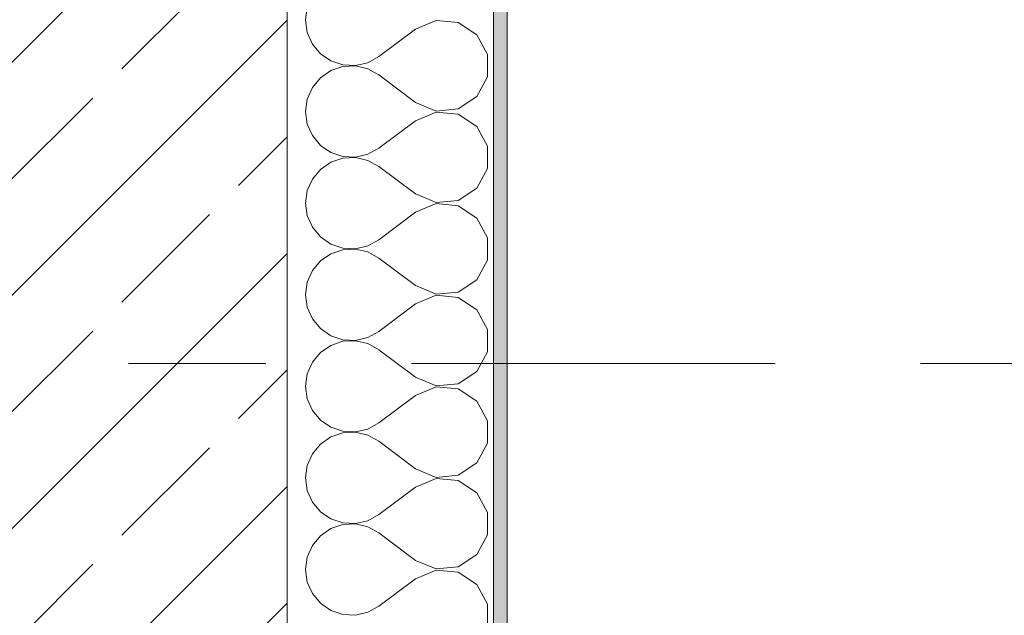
# Model space of a CAD drawing. Header units: metres. Extents: x -4 to 99, y -11 to 17.
# Tile 690 of 747: x 62.08 to 62.797, y 12.967 to 13.4. Entities that reach past the tile are written whole.
import ezdxf

# ---------------------------------------------------------------- set-up
doc = ezdxf.new("R2010")
doc.units = ezdxf.units.M
doc.header["$MEASUREMENT"] = 0
doc.linetypes.add('Strichlinie doppelt', pattern=[0.546806, 0.264583, -0.105833, 0.070556, -0.105833])
for name, color, linetype in [('152 - Bemaßung_ Beschriftung.Ausbau', 7, 'Continuous'), ('451 - Universal.Achsen Raster', 7, 'Continuous'), ('603 - Struktur.Bodenplatte_ Decke Roh', 7, 'Continuous'), ('604 - Struktur.Wand Aussen', 7, 'Continuous')]:
    doc.layers.add(name, color=color, linetype=linetype)
doc.styles.add('ERSTELLTER_STIL_2', font='txt')
doc.dimstyles.new('ERSTELLTER_STIL__1', dxfattribs={"dimtxt": 0.1, "dimasz": 0.0532, "dimexe": 0.18, "dimexo": 0.0625, "dimgap": 0, "dimtad": 1, "dimzin": 0, "dimdsep": 46, "dimtxsty": 'ERSTELLTER_STIL_2', "dimblk": 'ARROWHEAD_2', "dimblk1": 'ARROWHEAD_2', "dimblk2": 'ARROWHEAD_2', "dimcen": 0.09, "dimse1": 1, "dimse2": 1, "dimclrd": 7, "dimclre": 7, "dimclrt": 7, "dimazin": 0, "dimtfac": 1, "dimtdec": 4, "dimtmove": 0, "dimatfit": 3, "dimfxl": 1, "dimtolj": 1, "dimtzin": 0, "dimarcsym": 0})
doc.dimstyles.new('ERSTELLTER_STIL__13', dxfattribs={"dimtxt": 0.1, "dimasz": 0.0532, "dimexe": 0.18, "dimexo": 0.5, "dimgap": 0, "dimtad": 1, "dimzin": 0, "dimdsep": 46, "dimtxsty": 'ERSTELLTER_STIL_2', "dimblk": 'ARROWHEAD_2', "dimblk1": 'ARROWHEAD_2', "dimblk2": 'ARROWHEAD_2', "dimcen": 0.09, "dimse1": 1, "dimse2": 1, "dimclrd": 7, "dimclre": 7, "dimclrt": 7, "dimazin": 0, "dimtfac": 1, "dimtdec": 4, "dimtmove": 0, "dimatfit": 3, "dimfxl": 1, "dimtolj": 1, "dimtzin": 0, "dimarcsym": 0})
doc.dimstyles.new('ERSTELLTER_STIL__2', dxfattribs={"dimtxt": 0.1, "dimasz": 0.0532, "dimexe": 0.18, "dimexo": 0.0625, "dimgap": 0, "dimtad": 1, "dimtih": 1, "dimtoh": 1, "dimzin": 0, "dimdsep": 46, "dimtxsty": 'ERSTELLTER_STIL_2', "dimblk": 'ARROWHEAD_2', "dimblk1": 'ARROWHEAD_2', "dimblk2": 'ARROWHEAD_2', "dimcen": 0.09, "dimse1": 1, "dimse2": 1, "dimclrd": 7, "dimclre": 7, "dimclrt": 7, "dimazin": 0, "dimtfac": 1, "dimtdec": 4, "dimtmove": 0, "dimatfit": 3, "dimfxl": 1, "dimtolj": 1, "dimtzin": 0, "dimarcsym": 0})

# ---------------------------------------------------------------- blocks, each defined once
blk = doc.blocks.new('*X16')
at = {"layer": '604 - Struktur.Wand Aussen', "color": 7, "linetype": 'Continuous', "lineweight": 5}
for p, q in [((62.28963, 13.40911), (62.28836, 13.4)), ((62.28836, 13.4), (62.28963, 13.39089)), ((62.38333, 13.39962), (62.36836, 13.39333)), ((62.39949, 13.39808), (62.38333, 13.39962)), ((62.41302, 13.3891), (62.39949, 13.39808)), ((62.28963, 13.39089), (62.29334, 13.38248)), ((62.36836, 13.39333), (62.34169, 13.37333)), ((62.42069, 13.37479), (62.41302, 13.3891)), ((62.29334, 13.38248), (62.2992, 13.37539)), ((62.2992, 13.37539), (62.30678, 13.37019)), ((62.42069, 13.35855), (62.42069, 13.37479)), ((62.30678, 13.37019), (62.3155, 13.36725)), ((62.3155, 13.36725), (62.32469, 13.3668)), ((62.32469, 13.3668), (62.33364, 13.36888)), ((62.33364, 13.36888), (62.34169, 13.37333)), ((62.30678, 13.36315), (62.2992, 13.35794)), ((62.3155, 13.36609), (62.30678, 13.36315)), ((62.32469, 13.36653), (62.3155, 13.36609)), ((62.33364, 13.36445), (62.32469, 13.36653)), ((62.34169, 13.36), (62.33364, 13.36445)), ((62.36836, 13.34), (62.34169, 13.36)), ((62.2992, 13.35794), (62.29334, 13.35086)), ((62.41302, 13.34424), (62.42069, 13.35855)), ((62.29334, 13.35086), (62.28963, 13.34244)), ((62.28963, 13.34244), (62.28836, 13.33333)), ((62.36836, 13.34), (62.38333, 13.33371)), ((62.39949, 13.33525), (62.41302, 13.34424)), ((62.28836, 13.33333), (62.28963, 13.32422)), ((62.38333, 13.33295), (62.36836, 13.32667)), ((62.38333, 13.33371), (62.39949, 13.33525)), ((62.39949, 13.33142), (62.38333, 13.33295)), ((62.41302, 13.32243), (62.39949, 13.33142)), ((62.28963, 13.32422), (62.29334, 13.31581)), ((62.36836, 13.32667), (62.34169, 13.30667)), ((62.42069, 13.30812), (62.41302, 13.32243)), ((62.29334, 13.31581), (62.2992, 13.30873)), ((62.2992, 13.30873), (62.30678, 13.30352)), ((62.30678, 13.30352), (62.3155, 13.30058)), ((62.33364, 13.30222), (62.34169, 13.30667)), ((62.42069, 13.29188), (62.42069, 13.30812)), ((62.30678, 13.29648), (62.2992, 13.29127)), ((62.3155, 13.29942), (62.30678, 13.29648)), ((62.3155, 13.30058), (62.32469, 13.30013)), ((62.32469, 13.29987), (62.3155, 13.29942)), ((62.32469, 13.30013), (62.33364, 13.30222)), ((62.33364, 13.29778), (62.32469, 13.29987)), ((62.34169, 13.29333), (62.33364, 13.29778)), ((62.2992, 13.29127), (62.29334, 13.28419)), ((62.36836, 13.27333), (62.34169, 13.29333)), ((62.41302, 13.27757), (62.42069, 13.29188)), ((62.29334, 13.28419), (62.28963, 13.27578)), ((62.28963, 13.27578), (62.28836, 13.26667)), ((62.39949, 13.26858), (62.41302, 13.27757)), ((62.36836, 13.27333), (62.38333, 13.26705)), ((62.38333, 13.26705), (62.39949, 13.26858)), ((62.28836, 13.26667), (62.28963, 13.25756)), ((62.36836, 13.26), (62.34169, 13.24)), ((62.38333, 13.26629), (62.36836, 13.26)), ((62.39949, 13.26475), (62.38333, 13.26629)), ((62.41302, 13.25576), (62.39949, 13.26475)), ((62.28963, 13.25756), (62.29334, 13.24914)), ((62.42069, 13.24145), (62.41302, 13.25576)), ((62.29334, 13.24914), (62.2992, 13.24206)), ((62.2992, 13.24206), (62.30678, 13.23685)), ((62.33364, 13.23555), (62.34169, 13.24)), ((62.42069, 13.22521), (62.42069, 13.24145)), ((62.30678, 13.23685), (62.3155, 13.23391)), ((62.3155, 13.23275), (62.30678, 13.22981)), ((62.3155, 13.23391), (62.32469, 13.23347)), ((62.32469, 13.2332), (62.3155, 13.23275)), ((62.32469, 13.23347), (62.33364, 13.23555)), ((62.33364, 13.23112), (62.32469, 13.2332)), ((62.34169, 13.22667), (62.33364, 13.23112)), ((62.2992, 13.22461), (62.29334, 13.21752)), ((62.30678, 13.22981), (62.2992, 13.22461)), ((62.36836, 13.20667), (62.34169, 13.22667)), ((62.41302, 13.2109), (62.42069, 13.22521)), ((62.29334, 13.21752), (62.28963, 13.20911)), ((62.39949, 13.20192), (62.41302, 13.2109)), ((62.28963, 13.20911), (62.28836, 13.2)), ((62.36836, 13.20667), (62.38333, 13.20038)), ((62.28836, 13.2), (62.28963, 13.19089)), ((62.38333, 13.19962), (62.36836, 13.19333)), ((62.38333, 13.20038), (62.39949, 13.20192)), ((62.39949, 13.19808), (62.38333, 13.19962)), ((62.41302, 13.1891), (62.39949, 13.19808)), ((62.28963, 13.19089), (62.29334, 13.18248)), ((62.36836, 13.19333), (62.34169, 13.17333)), ((62.42069, 13.17479), (62.41302, 13.1891)), ((62.29334, 13.18248), (62.2992, 13.17539)), ((62.2992, 13.17539), (62.30678, 13.17019)), ((62.42069, 13.15855), (62.42069, 13.17479)), ((62.30678, 13.17019), (62.3155, 13.16725)), ((62.3155, 13.16725), (62.32469, 13.1668)), ((62.32469, 13.16653), (62.3155, 13.16609)), ((62.32469, 13.1668), (62.33364, 13.16888)), ((62.33364, 13.16445), (62.32469, 13.16653)), ((62.33364, 13.16888), (62.34169, 13.17333)), ((62.30678, 13.16315), (62.2992, 13.15794)), ((62.3155, 13.16609), (62.30678, 13.16315)), ((62.34169, 13.16), (62.33364, 13.16445)), ((62.36836, 13.14), (62.34169, 13.16)), ((62.2992, 13.15794), (62.29334, 13.15086)), ((62.41302, 13.14424), (62.42069, 13.15855)), ((62.29334, 13.15086), (62.28963, 13.14244)), ((62.28963, 13.14244), (62.28836, 13.13333)), ((62.36836, 13.14), (62.38333, 13.13371)), ((62.39949, 13.13525), (62.41302, 13.14424)), ((62.28836, 13.13333), (62.28963, 13.12422)), ((62.38333, 13.13295), (62.36836, 13.12667)), ((62.38333, 13.13371), (62.39949, 13.13525)), ((62.39949, 13.13142), (62.38333, 13.13295)), ((62.41302, 13.12243), (62.39949, 13.13142)), ((62.28963, 13.12422), (62.29334, 13.11581)), ((62.36836, 13.12667), (62.34169, 13.10667)), ((62.42069, 13.10812), (62.41302, 13.12243)), ((62.29334, 13.11581), (62.2992, 13.10873)), ((62.2992, 13.10873), (62.30678, 13.10352)), ((62.30678, 13.10352), (62.3155, 13.10058)), ((62.32469, 13.10013), (62.33364, 13.10222)), ((62.33364, 13.10222), (62.34169, 13.10667)), ((62.42069, 13.09188), (62.42069, 13.10812)), ((62.30678, 13.09648), (62.2992, 13.09127)), ((62.3155, 13.09942), (62.30678, 13.09648)), ((62.3155, 13.10058), (62.32469, 13.10013)), ((62.32469, 13.09987), (62.3155, 13.09942)), ((62.33364, 13.09778), (62.32469, 13.09987)), ((62.34169, 13.09333), (62.33364, 13.09778)), ((62.2992, 13.09127), (62.29334, 13.08419)), ((62.36836, 13.07333), (62.34169, 13.09333)), ((62.41302, 13.07757), (62.42069, 13.09188)), ((62.29334, 13.08419), (62.28963, 13.07578)), ((62.28963, 13.07578), (62.28836, 13.06667)), ((62.36836, 13.07333), (62.38333, 13.06705)), ((62.39949, 13.06858), (62.41302, 13.07757)), ((62.28836, 13.06667), (62.28963, 13.05756)), ((62.38333, 13.06629), (62.36836, 13.06)), ((62.38333, 13.06705), (62.39949, 13.06858)), ((62.39949, 13.06475), (62.38333, 13.06629)), ((62.36836, 13.06), (62.34169, 13.04)), ((62.41302, 13.05576), (62.39949, 13.06475)), ((62.28963, 13.05756), (62.29334, 13.04914)), ((62.42069, 13.04145), (62.41302, 13.05576)), ((62.29334, 13.04914), (62.2992, 13.04206)), ((62.2992, 13.04206), (62.30678, 13.03685)), ((62.33364, 13.03555), (62.34169, 13.04)), ((62.42069, 13.02521), (62.42069, 13.04145)), ((62.30678, 13.03685), (62.3155, 13.03391)), ((62.3155, 13.03275), (62.30678, 13.02981)), ((62.3155, 13.03391), (62.32469, 13.03347)), ((62.32469, 13.0332), (62.3155, 13.03275)), ((62.32469, 13.03347), (62.33364, 13.03555)), ((62.33364, 13.03112), (62.32469, 13.0332)), ((62.34169, 13.02667), (62.33364, 13.03112)), ((62.2992, 13.02461), (62.29334, 13.01752)), ((62.30678, 13.02981), (62.2992, 13.02461)), ((62.36836, 13.00667), (62.34169, 13.02667)), ((62.41302, 13.0109), (62.42069, 13.02521)), ((62.29334, 13.01752), (62.28963, 13.00911)), ((62.28963, 13.00911), (62.28836, 13)), ((62.39949, 13.00192), (62.41302, 13.0109)), ((62.36836, 13.00667), (62.38333, 13.00038)), ((62.38333, 13.00038), (62.39949, 13.00192)), ((62.28836, 13), (62.28963, 12.99089)), ((62.38333, 12.99962), (62.36836, 12.99333)), ((62.39949, 12.99808), (62.38333, 12.99962)), ((62.41302, 12.9891), (62.39949, 12.99808)), ((62.28963, 12.99089), (62.29334, 12.98248)), ((62.36836, 12.99333), (62.34169, 12.97333)), ((62.42069, 12.97479), (62.41302, 12.9891)), ((62.29334, 12.98248), (62.2992, 12.97539)), ((62.2992, 12.97539), (62.30678, 12.97019)), ((62.33364, 12.96888), (62.34169, 12.97333)), ((62.42069, 12.95855), (62.42069, 12.97479)), ((62.30678, 12.97019), (62.3155, 12.96725)), ((62.3155, 12.96725), (62.32469, 12.9668)), ((62.32469, 12.9668), (62.33364, 12.96888))]:
    blk.add_line(p, q, dxfattribs=at)
blk = doc.blocks.new('*D333')
at = {"layer": '152 - Bemaßung_ Beschriftung.Ausbau', "color": 7, "linetype": 'Continuous', "lineweight": 5}
for p, q in [((61.57999, 15.8025), (61.57999, 15.9075)), ((61.87999, 15.8025), (61.87999, 15.9075)), ((61.6002, 15.89), (61.55978, 15.82)), ((61.9002, 15.89), (61.85978, 15.82)), ((61.57999, 15.855), (61.87999, 15.855))]:
    blk.add_line(p, q, dxfattribs=at)
at = {"layer": '152 - Bemaßung_ Beschriftung.Ausbau', "color": 7, "lineweight": 5, "char_height": 0.1, "attachment_point": 7, "style": 'ERSTELLTER_STIL_2'}
for s, insert in [('\\A1;{\\pql;\\fArial|b0|i0|c0|p38;15\\fArial|b0|i0|c0|p38;\\A1{\\H.66x;\\S5^  ;}}', (61.86453, 15.86425)), ('\\A1;{\\pql;\\fArial|b0|i0|c0|p38;30}', (61.6541, 15.875))]:
    blk.add_mtext(s, dxfattribs=dict(at, insert=insert))
blk = doc.blocks.new('ARROWHEAD_2')
at = {"color": 0, "linetype": 'Continuous', "lineweight": 0}
for p, q in [((-0.378, -0.655), (0.378, 0.655)), ((0, 0), (-1, 0))]:
    blk.add_line(p, q, dxfattribs=at)
blk = doc.blocks.new('*D501')
at = {"layer": '152 - Bemaßung_ Beschriftung.Ausbau', "color": 7, "linetype": 'Continuous', "lineweight": 5}
for p, q in [((63.40003, 13.71521), (63.47003, 13.67479)), ((63.48753, 13.695), (63.38253, 13.695)), ((63.43503, 7.935), (63.43503, 13.695)), ((63.40003, 7.95521), (63.47003, 7.91479)), ((63.48753, 7.935), (63.38253, 7.935))]:
    blk.add_line(p, q, dxfattribs=at)
at = {"layer": '152 - Bemaßung_ Beschriftung.Ausbau', "color": 7, "lineweight": 5, "insert": (63.41502, 10.68197), "char_height": 0.1, "attachment_point": 7, "rotation": 90, "style": 'ERSTELLTER_STIL_2'}
blk.add_mtext('\\A1;{\\pql;\\fArial|b0|i0|c0|p38;5,76}', dxfattribs=at)
blk = doc.blocks.new('*D510')
at = {"layer": '152 - Bemaßung_ Beschriftung.Ausbau', "color": 7, "linetype": 'Continuous', "lineweight": 5}
for p, q in [((63.90003, 13.47521), (63.97003, 13.43479)), ((63.98753, 13.455), (63.88253, 13.455)), ((63.93503, 8.24), (63.93503, 13.455)), ((63.90003, 8.26021), (63.97003, 8.21979)), ((63.98753, 8.24), (63.88253, 8.24))]:
    blk.add_line(p, q, dxfattribs=at)
at = {"layer": '152 - Bemaßung_ Beschriftung.Ausbau', "color": 7, "lineweight": 5, "insert": (63.93443, 10.68943), "char_height": 0.1, "attachment_point": 7, "rotation": 90, "style": 'ERSTELLTER_STIL_2'}
blk.add_mtext('\\A1;{\\pql;\\fArial|b0|i0|c0|p38;5,21\\fArial|b0|i0|c0|p38;\\A1{\\H.66x;\\S5^  ;}}', dxfattribs=at)
blk = doc.blocks.new('*D521')
at = {"layer": '152 - Bemaßung_ Beschriftung.Ausbau', "color": 7, "linetype": 'Continuous', "lineweight": 5}
for p, q in [((64.43503, 12.99998), (64.43503, 13.44998)), ((64.40003, 13.02019), (64.47003, 12.97978)), ((64.48753, 12.99998), (64.38253, 12.99998)), ((64.43503, 8.49998), (64.43503, 12.99998)), ((64.40003, 8.52019), (64.47003, 8.47978)), ((64.48753, 8.49998), (64.38253, 8.49998))]:
    blk.add_line(p, q, dxfattribs=at)
at = {"layer": '152 - Bemaßung_ Beschriftung.Ausbau', "color": 7, "lineweight": 5, "insert": (64.41502, 10.61695), "char_height": 0.1, "attachment_point": 7, "rotation": 90, "style": 'ERSTELLTER_STIL_2'}
blk.add_mtext('\\A1;{\\pql;\\fArial|b0|i0|c0|p38;4,50}', dxfattribs=at)
blk = doc.blocks.new('*D522')
at = {"layer": '152 - Bemaßung_ Beschriftung.Ausbau', "color": 7, "linetype": 'Continuous', "lineweight": 5}
for p, q in [((64.40003, 13.47521), (64.47003, 13.43479)), ((64.47003, 13.42978), (64.40003, 13.47019)), ((64.43503, 13.44998), (64.43503, 13.455)), ((64.48753, 13.44998), (64.38253, 13.44998)), ((64.43503, 12.99998), (64.43503, 13.44998)), ((64.40003, 13.02019), (64.47003, 12.97978))]:
    blk.add_line(p, q, dxfattribs=at)
at = {"layer": '152 - Bemaßung_ Beschriftung.Ausbau', "color": 7, "lineweight": 5, "char_height": 0.1, "attachment_point": 7, "rotation": 90, "style": 'ERSTELLTER_STIL_2'}
for s, insert in [('\\A1;{\\pql;\\fArial|b0|i0|c0|p38;0\\fArial|b0|i0|c0|p38;\\A1{\\H.66x;\\S5^  ;}}', (64.41667, 13.30378)), ('\\A1;{\\pql;\\fArial|b0|i0|c0|p38;45}', (64.41502, 13.08611))]:
    blk.add_mtext(s, dxfattribs=dict(at, insert=insert))
blk = doc.blocks.new('*D526')
at = {"layer": '152 - Bemaßung_ Beschriftung.Ausbau', "color": 7, "linetype": 'Continuous', "lineweight": 5}
for p, q in [((64.93503, 13.845), (64.93503, 13.87923)), ((64.97003, 13.82479), (64.90003, 13.86521)), ((64.98753, 13.845), (64.88253, 13.845)), ((64.93503, -0.145), (64.93503, 13.845)), ((64.90003, -0.12479), (64.97003, -0.16521)), ((64.98753, -0.145), (64.88253, -0.145)), ((64.93503, -0.17923), (64.93503, -0.145))]:
    blk.add_line(p, q, dxfattribs=at)
at = {"layer": '152 - Bemaßung_ Beschriftung.Ausbau', "color": 7, "lineweight": 5, "insert": (64.91502, 6.67903), "char_height": 0.1, "attachment_point": 7, "rotation": 90, "style": 'ERSTELLTER_STIL_2'}
blk.add_mtext('\\A1;{\\pql;\\fArial|b0|i0|c0|p38;13,99}', dxfattribs=at)

msp = doc.modelspace()

# ---------------------------------------------------------------- hatches: boundary and pattern name
at = {"layer": '604 - Struktur.Wand Aussen', "linetype": 'Continuous', "lineweight": 0, "true_color": 0x000000}
h = msp.add_hatch(dxfattribs=at)
h.set_pattern_fill('Verputz_0001', color=18, style=0, pattern_type=2)
h.set_pattern_definition([(0, (0, 0), (0, 0.08660254), [0, -0.05]), (0, (0.025, 0.0433), (0, 0.08660254), [0, -0.05])])
h.paths.add_polyline_path([(62.42502, 7.935), (62.43503, 7.935), (62.43503, 13.845), (62.42502, 13.845)])
h = msp.add_hatch(dxfattribs=at)
h.set_pattern_fill('Beton__Stahlbeton_0001', color=18, style=0, pattern_type=2)
h.set_pattern_definition([(45, (0, 0), (-0.08485281, 0.08485281), []), (45, (-0.04243, 0.04243), (-0.08485281, 0.08485281), [0.09, -0.03])])
h.paths.add_polyline_path([(62.03502, 7.935), (62.08502, 7.935), (62.15503, 7.935), (62.27503, 7.935), (62.27503, 13.455), (62.03502, 13.455)])

# ---------------------------------------------------------------- linework, layer by layer
at = {"layer": '451 - Universal.Achsen Raster', "color": 160, "linetype": 'Strichlinie doppelt', "lineweight": 9, "true_color": 0x3232ff}
msp.add_line((64.93502, 13.14998), (-3.175, 13.14998), dxfattribs=at)
at = {"layer": '603 - Struktur.Bodenplatte_ Decke Roh', "color": 7, "linetype": 'Continuous', "lineweight": 18, "flags": 128}
msp.add_lwpolyline([(62.27503, 0.005), (62.27503, 13.695), (50.77999, 13.695), (50.77999, 13.455), (50.77999, 12.99998), (50.84002, 12.99998), (50.84002, 8.58498), (49.03003, 8.58498), (49.03003, 8.72498), (47.41002, 8.72498), (47.41002, 12.99998), (47.47999, 12.99998), (47.47999, 13.455), (47.47999, 13.695), (14.77999, 13.695)], dxfattribs=at)
at = {"layer": '604 - Struktur.Wand Aussen', "color": 7, "linetype": 'Continuous', "lineweight": 5}
msp.add_line((62.42502, 7.935), (62.42502, 13.705), dxfattribs=at)
at = {"layer": '604 - Struktur.Wand Aussen', "color": 7, "linetype": 'Continuous', "lineweight": 13}
msp.add_line((62.27503, 7.935), (62.27503, 13.455), dxfattribs=at)
at = {"layer": '604 - Struktur.Wand Aussen', "color": 7, "linetype": 'Continuous', "lineweight": 5, "flags": 128}
msp.add_lwpolyline([(62.43503, 7.935), (62.43503, 13.845)], dxfattribs=at)

# ---------------------------------------------------------------- block references
at = {"layer": '604 - Struktur.Wand Aussen', "color": 7, "lineweight": 18}
msp.add_blockref('*X16', (0, 0), dxfattribs=at)

# ---------------------------------------------------------------- dimensions: what is measured, and where the dimension line sits
at = {"layer": '152 - Bemaßung_ Beschriftung.Ausbau', "color": 7, "linetype": 'Continuous', "lineweight": 5}
dim = msp.add_linear_dim(base=(61.87999, 15.855), p1=(61.57999, 12.99998), p2=(61.87999, 12.99998), dimstyle='ERSTELLTER_STIL__2', dxfattribs=at)
dim.commit()
dim.dimension.update_dxf_attribs({"geometry": '*D333', "text_midpoint": (61.73034, 15.925), "dimtype": 160})
for base, p1, p2, dimstyle, picture, middle in [((64.93502, 13.845), (62.42502, -0.145), (62.42502, 13.845), 'ERSTELLTER_STIL__1', '*D526', (64.86502, 6.84703)), ((63.43503, 13.695), (62.08502, 7.935), (62.27503, 13.695), 'ERSTELLTER_STIL__1', '*D501', (63.36502, 10.81185)), ((64.43503, 13.44998), (61.57999, 12.99998), (61.87999, 13.44998), 'ERSTELLTER_STIL__13', '*D522', (64.36502, 13.16235)), ((63.935025, 13.455), (58.1299889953, 8.24), (62.035025, 13.455), 'ERSTELLTER_STIL__1', '*D510', (63.8650249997, 10.9543704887)), ((64.43503, 12.99998), (61.57999, 8.49998), (61.57999, 12.99998), 'ERSTELLTER_STIL__13', '*D521', (64.36502, 10.74684))]:
    dim = msp.add_linear_dim(base=base, p1=p1, p2=p2, angle=90, dimstyle=dimstyle, dxfattribs=at)
    dim.commit()
    dim.dimension.update_dxf_attribs({"geometry": picture, "text_midpoint": middle, "dimtype": 160, "text_rotation": 90})

doc.saveas('drawing.dxf')
